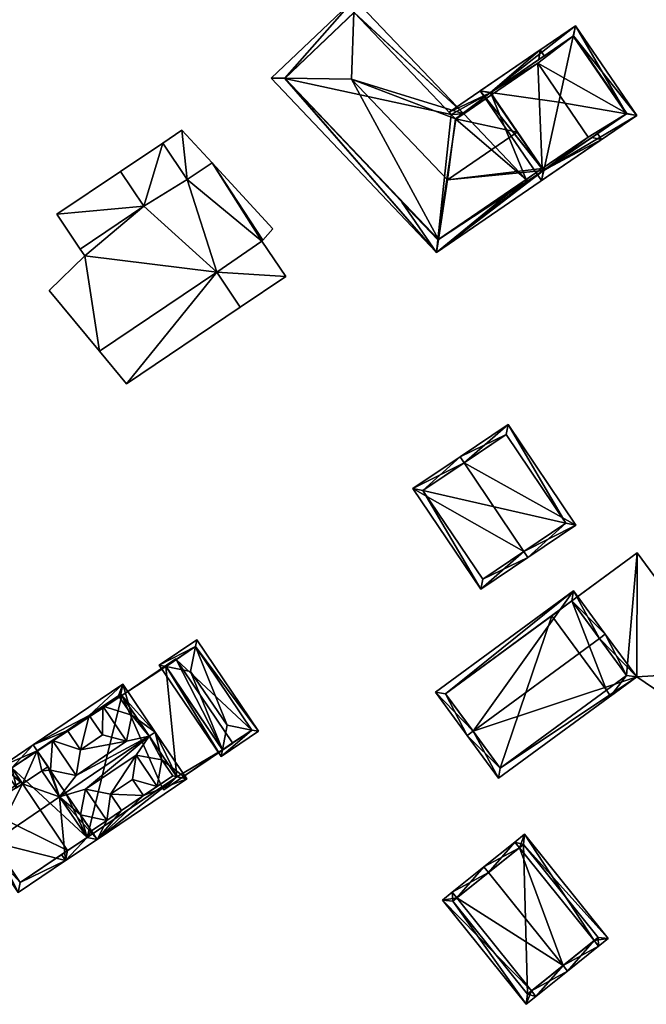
# Model space of a CAD drawing. Header units: inches. Extents: x 2685601 to 2690022, y 1235992 to 1239010.
# Tile 290 of 390: x 2688854 to 2688919, y 1237868 to 1237970. Entities that reach past the tile are written whole.
import ezdxf

# ---------------------------------------------------------------- set-up
doc = ezdxf.new("R2010")
doc.units = ezdxf.units.IN
doc.header["$MEASUREMENT"] = 0
doc.layers.add('Gebaeude Einzelhaus', color=10, linetype='Continuous')

msp = doc.modelspace()

# ---------------------------------------------------------------- meshes
at = {"layer": 'Gebaeude Einzelhaus'}
mesh = msp.add_polyface(dxfattribs=at)
corners = [(2688888.845, 1237972.098, 466.054), (2688880.201, 1237963.871, 466.054), (2688881.634, 1237963.854, 466.47), (2688888.792, 1237970.666, 466.469), (2688888.534, 1237963.77, 468.47), (2688897.355, 1237945.758, 466.029), (2688897.562, 1237947.111, 466.468), (2688898.505, 1237953.293, 468.47), (2688906.838, 1237953.19, 466.054), (2688906.447, 1237953.194, 466.167), (2688900.201, 1237960.165, 466.054), (2688899.336, 1237959.624, 466.459), (2688899.365, 1237959.593, 466.459), (2688906.681, 1237953.355, 466.054), (2688881.614, 1237963.835, 466.459), (2688897.494, 1237947.065, 466.435), (2688898.889, 1237960.1, 466.457), (2688888.81, 1237970.684, 466.459), (2688908.545, 1237966.18, 466.052), (2688908.121, 1237966.799, 466.054), (2688907.981, 1237965.794, 466.371), (2688914.493, 1237957.491, 466.029), (2688914.069, 1237958.11, 466.031), (2688913.49, 1237957.714, 466.358), (2688905.728, 1237958.237, 468.47), (2688903.066, 1237962.127, 466.477), (2688902.925, 1237962.333, 466.371), (2688898.889, 1237960.1, 466.186), (2688898.671, 1237960.329, 466.054), (2688897.494, 1237947.065, 466.429), (2688893.764, 1237951.005, 466.043), (2688908.449, 1237954.263, 466.358), (2688908.308, 1237954.469, 466.468), (2688899.365, 1237959.593, 466.477), (2688900.201, 1237960.165, 454.612), (2688899.365, 1237959.593, 454.612), (2688898.889, 1237960.1, 454.612), (2688888.81, 1237970.684, 454.612), (2688881.614, 1237963.835, 454.612), (2688897.494, 1237947.065, 454.612), (2688906.681, 1237953.355, 454.612), (2688908.308, 1237954.469, 454.612), (2688903.066, 1237962.127, 454.612), (2688907.861, 1237965.409, 454.612), (2688913.103, 1237957.751, 454.612)]
mesh.append_faces([[corners[k] for k in face] for face in [(31, 6, 32), (31, 5, 6), (23, 21, 31), (31, 21, 5), (30, 29, 5), (5, 29, 6), (21, 23, 22), (18, 20, 19), (27, 26, 11), (11, 26, 33), (33, 26, 25), (26, 19, 20), (27, 28, 26), (26, 28, 19), (7, 32, 24), (6, 31, 7), (7, 31, 32), (31, 21, 23), (6, 5, 31), (31, 5, 21), (30, 5, 29), (29, 5, 6), (27, 26, 28), (28, 26, 19), (19, 26, 20), (27, 11, 26), (26, 11, 25), (25, 11, 24), (24, 11, 7), (21, 22, 23), (18, 19, 20), (11, 10, 12), (10, 17, 0), (0, 17, 3), (11, 16, 10), (10, 16, 17), (8, 9, 13), (5, 9, 8), (5, 6, 9), (5, 15, 6), (1, 14, 5), (5, 14, 15), (1, 2, 14), (0, 2, 1), (0, 3, 2), (8, 13, 9), (4, 10, 3), (3, 10, 0), (7, 11, 4), (4, 11, 10), (10, 11, 12), (5, 9, 6), (5, 8, 9), (2, 6, 4), (4, 6, 7), (1, 5, 2), (2, 5, 6), (0, 2, 3), (3, 2, 4), (0, 1, 2)]], dxfattribs={"color": 13})
mesh.append_faces([[corners[k] for k in face] for face in [(42, 40, 34), (42, 41, 40), (42, 43, 41), (41, 43, 44), (33, 12, 11), (34, 10, 42), (42, 10, 25), (25, 10, 33), (33, 10, 12), (32, 13, 41), (41, 13, 40), (6, 9, 32), (32, 9, 13), (39, 35, 40), (40, 35, 34), (37, 36, 38), (38, 36, 39), (39, 36, 35), (9, 40, 13), (9, 39, 40), (9, 6, 39), (39, 6, 29), (29, 6, 15), (14, 29, 15), (14, 38, 29), (29, 38, 39), (2, 38, 14), (3, 37, 2), (2, 37, 38), (3, 17, 37), (27, 17, 16), (27, 37, 17), (27, 36, 37), (11, 27, 16), (27, 35, 36), (11, 12, 27), (27, 12, 35), (10, 35, 12), (10, 34, 35)]], dxfattribs={"color": 41})
mesh = msp.add_polyface(dxfattribs=at)
corners = [(2688908.488, 1237954.29, 468.943), (2688901.883, 1237962.528, 468.588), (2688908.254, 1237953.22, 468.588), (2688902.979, 1237962.37, 468.951), (2688910.036, 1237961.354, 471.29), (2688911.78, 1237969.304, 468.588), (2688911.545, 1237968.234, 468.952), (2688918.151, 1237959.996, 468.588), (2688917.085, 1237960.174, 468.943), (2688908.449, 1237954.263, 468.922), (2688902.925, 1237962.333, 468.922), (2688911.585, 1237968.261, 468.93), (2688917.109, 1237960.191, 468.93), (2688911.585, 1237968.261, 454.612), (2688917.109, 1237960.191, 454.612), (2688902.925, 1237962.333, 454.612), (2688902.925, 1237962.333, 466.371), (2688905.728, 1237958.237, 468.47), (2688908.308, 1237954.469, 466.468), (2688908.449, 1237954.263, 466.358), (2688903.066, 1237962.127, 466.477), (2688903.066, 1237962.127, 454.612), (2688908.308, 1237954.469, 454.612), (2688908.449, 1237954.263, 454.612), (2688913.103, 1237957.751, 454.612), (2688907.861, 1237965.409, 454.612)]
mesh.append_faces([[corners[k] for k in face] for face in [(6, 3, 5), (11, 6, 5), (0, 8, 7), (7, 8, 12), (12, 11, 7), (7, 11, 5), (9, 0, 2), (2, 0, 7), (10, 9, 1), (3, 10, 1), (5, 3, 1), (1, 9, 2), (8, 6, 4), (7, 5, 8), (8, 5, 6), (0, 8, 4), (2, 7, 0), (0, 7, 8), (5, 3, 6), (6, 3, 4), (5, 1, 3), (3, 0, 4), (3, 1, 0), (0, 1, 2)]], dxfattribs={"color": 13})
mesh.append_faces([[corners[k] for k in face] for face in [(14, 25, 13), (13, 25, 15), (15, 25, 21), (14, 24, 25), (14, 23, 24), (24, 23, 22), (14, 19, 23), (19, 0, 9), (12, 8, 14), (14, 8, 19), (19, 8, 0), (19, 22, 23), (19, 18, 22), (20, 16, 21), (21, 16, 15), (17, 10, 20), (20, 10, 16), (19, 9, 18), (18, 9, 17), (17, 9, 10), (13, 6, 11), (13, 16, 6), (6, 16, 3), (3, 16, 10), (13, 15, 16), (11, 12, 13), (13, 12, 14)]], dxfattribs={"color": 41})
mesh = msp.add_polyface(dxfattribs=at)
corners = [(2688867.004, 1237950.57, 467.722), (2688868.958, 1237957.124, 467.722), (2688864.578, 1237954.183, 467.722), (2688871.508, 1237953.329, 467.722), (2688860.866, 1237945.405, 467.722), (2688860.383, 1237946.124, 467.722), (2688874.569, 1237943.72, 467.722), (2688862.384, 1237935.535, 467.722), (2688857.176, 1237941.829, 467.722), (2688881.738, 1237943.26, 467.722), (2688877.01, 1237940.085, 467.722), (2688879.258, 1237946.953, 467.722), (2688874.076, 1237955.054, 467.722), (2688879.342, 1237947.047, 467.722), (2688880.375, 1237948.211, 467.722), (2688865.189, 1237932.145, 465.446), (2688877.01, 1237940.085, 465.446), (2688874.569, 1237943.72, 465.446), (2688862.384, 1237935.535, 465.446), (2688871.508, 1237953.329, 465.446), (2688870.944, 1237958.458, 465.446), (2688868.958, 1237957.124, 465.446), (2688874.076, 1237955.054, 465.446), (2688867.004, 1237950.57, 465.446), (2688864.578, 1237954.182, 465.446), (2688857.958, 1237949.736, 465.446), (2688860.383, 1237946.124, 465.446), (2688864.578, 1237954.183, 452.536), (2688868.958, 1237957.124, 452.536), (2688860.383, 1237946.124, 452.536), (2688860.866, 1237945.405, 452.536), (2688857.176, 1237941.829, 452.536), (2688862.384, 1237935.535, 452.536), (2688877.01, 1237940.085, 452.536), (2688881.738, 1237943.26, 452.536), (2688879.258, 1237946.953, 452.536), (2688879.342, 1237947.047, 452.536), (2688880.375, 1237948.211, 452.536), (2688874.076, 1237955.054, 452.536), (2688874.569, 1237943.72, 452.536), (2688867.004, 1237950.57, 452.536), (2688871.508, 1237953.329, 452.536), (2688870.944, 1237958.458, 452.536), (2688857.958, 1237949.736, 452.536), (2688865.189, 1237932.145, 452.536)]
mesh.append_faces([[corners[k] for k in face] for face in [(23, 25, 26), (23, 24, 25), (22, 20, 19), (19, 20, 21), (15, 17, 18), (15, 16, 17), (12, 13, 14), (3, 11, 12), (12, 11, 13), (3, 6, 11), (11, 6, 9), (9, 6, 10), (6, 4, 7), (7, 4, 8), (3, 0, 6), (6, 0, 4), (4, 0, 5), (3, 1, 0), (0, 1, 2)]], dxfattribs={"color": 13})
mesh.append_faces([[corners[k] for k in face] for face in [(32, 39, 44), (44, 39, 33), (27, 40, 43), (43, 40, 29), (38, 41, 42), (42, 41, 28), (22, 38, 20), (20, 38, 42), (15, 33, 16), (15, 44, 33), (18, 44, 15), (18, 32, 44), (25, 29, 26), (25, 43, 29), (27, 43, 24), (24, 43, 25), (20, 42, 21), (21, 42, 28), (39, 34, 33), (39, 35, 34), (35, 38, 36), (36, 38, 37), (39, 41, 35), (35, 41, 38), (39, 40, 41), (41, 40, 28), (28, 40, 27), (39, 30, 40), (40, 30, 29), (39, 32, 30), (30, 32, 31), (1, 3, 21), (21, 3, 19), (22, 19, 12), (12, 19, 3), (14, 22, 12), (14, 37, 22), (22, 37, 38), (13, 37, 14), (13, 36, 37), (11, 36, 13), (11, 35, 36), (9, 34, 11), (11, 34, 35), (16, 9, 10), (16, 34, 9), (16, 33, 34), (10, 6, 16), (16, 6, 17), (6, 7, 17), (17, 7, 18), (8, 18, 7), (8, 31, 18), (18, 31, 32), (4, 30, 8), (8, 30, 31), (26, 4, 5), (26, 30, 4), (26, 29, 30), (5, 0, 26), (26, 0, 23), (0, 24, 23), (0, 2, 24), (2, 21, 24), (24, 21, 27), (27, 21, 28), (2, 1, 21)]], dxfattribs={"color": 41})
mesh = msp.add_polyface(dxfattribs=at)
corners = [(2688906.433, 1237914.736, 469.453), (2688901.955, 1237910.818, 464.398), (2688906.851, 1237914.114, 469.453), (2688894.92, 1237921.27, 464.398), (2688900.237, 1237923.944, 469.453), (2688899.818, 1237924.566, 469.453), (2688911.826, 1237917.461, 464.398), (2688904.793, 1237927.914, 464.398), (2688902.159, 1237911.859, 465.041), (2688895.961, 1237921.066, 465.04), (2688910.785, 1237917.665, 465.03), (2688904.589, 1237926.873, 465.031), (2688904.589, 1237926.873, 452.849), (2688910.785, 1237917.665, 452.849), (2688895.961, 1237921.066, 452.849), (2688902.159, 1237911.859, 452.849)]
mesh.append_faces([[corners[k] for k in face] for face in [(4, 9, 5), (11, 4, 5), (5, 9, 3), (10, 11, 7), (7, 11, 5), (6, 10, 7), (8, 0, 2), (2, 0, 10), (2, 10, 6), (9, 8, 1), (3, 9, 1), (1, 8, 2), (4, 7, 5), (2, 6, 0), (0, 6, 4), (4, 6, 7), (3, 4, 5), (3, 0, 4), (3, 1, 0), (0, 1, 2)]], dxfattribs={"color": 13})
mesh.append_faces([[corners[k] for k in face] for face in [(13, 15, 14), (13, 14, 12), (8, 15, 0), (10, 15, 13), (0, 15, 10), (14, 15, 9), (9, 15, 8), (4, 14, 9), (12, 14, 11), (11, 14, 4), (13, 12, 10), (10, 12, 11)]], dxfattribs={"color": 41})
mesh = msp.add_polyface(dxfattribs=at)
corners = [(2688927.223, 1237902.263, 459.309), (2688918.134, 1237901.711, 459.309), (2688922.474, 1237898.775, 459.309), (2688918.179, 1237914.58, 459.309), (2688917.085, 1237901.873, 459.309), (2688915.425, 1237899.723, 459.309), (2688911.416, 1237909.593, 459.309), (2688909.303, 1237908.061, 459.309), (2688909.312, 1237908.048, 459.309), (2688914.981, 1237900.328, 459.309), (2688909.312, 1237908.048, 452.127), (2688909.303, 1237908.061, 452.127), (2688914.981, 1237900.328, 452.127), (2688915.425, 1237899.723, 452.127), (2688918.134, 1237901.711, 452.127), (2688922.474, 1237898.775, 452.127), (2688927.223, 1237902.263, 452.127), (2688918.179, 1237914.58, 452.127), (2688917.085, 1237901.873, 452.127), (2688911.416, 1237909.593, 452.127)]
mesh.append_faces([[corners[k] for k in face] for face in [(5, 4, 9), (6, 7, 8), (4, 3, 6), (6, 3, 7), (5, 1, 4), (4, 1, 3), (3, 1, 0), (0, 1, 2)]], dxfattribs={"color": 13})
mesh.append_faces([[corners[k] for k in face] for face in [(14, 16, 15), (14, 17, 16), (17, 19, 11), (11, 19, 10), (14, 18, 17), (17, 18, 19), (14, 13, 18), (18, 13, 12), (7, 3, 11), (11, 3, 17), (3, 0, 17), (17, 0, 16), (0, 2, 16), (16, 2, 15), (2, 1, 15), (15, 1, 14), (1, 5, 14), (14, 5, 13), (13, 5, 12), (12, 5, 9), (8, 7, 10), (10, 7, 11)]], dxfattribs={"color": 41})
mesh = msp.add_polyface(dxfattribs=at)
corners = [(2688914.271, 1237905.705, 465.124), (2688918.134, 1237901.711, 461.711), (2688914.875, 1237906.149, 465.124), (2688901.156, 1237896.075, 465.124), (2688903.809, 1237891.194, 461.711), (2688900.551, 1237895.631, 465.124), (2688911.576, 1237910.641, 461.711), (2688897.253, 1237900.124, 461.711), (2688917.085, 1237901.873, 462.177), (2688903.97, 1237892.243, 462.176), (2688911.416, 1237909.593, 462.17), (2688898.301, 1237899.963, 462.17), (2688917.085, 1237901.873, 459.309), (2688911.416, 1237909.593, 459.309), (2688909.312, 1237908.048, 459.309), (2688898.301, 1237899.963, 452.127), (2688909.312, 1237908.048, 452.127), (2688903.97, 1237892.243, 452.127), (2688914.981, 1237900.328, 459.309), (2688914.981, 1237900.328, 452.127), (2688911.416, 1237909.593, 452.127), (2688917.085, 1237901.873, 452.127)]
mesh.append_faces([[corners[k] for k in face] for face in [(3, 9, 5), (11, 3, 5), (5, 9, 4), (7, 11, 5), (10, 11, 6), (6, 11, 7), (0, 10, 2), (8, 0, 2), (2, 10, 6), (1, 9, 8), (4, 9, 1), (1, 8, 2), (3, 7, 5), (2, 6, 0), (0, 6, 3), (3, 6, 7), (4, 3, 5), (4, 1, 3), (3, 1, 0), (0, 1, 2)]], dxfattribs={"color": 13})
mesh.append_faces([[corners[k] for k in face] for face in [(16, 17, 15), (16, 19, 17), (16, 20, 19), (19, 20, 21), (8, 18, 12), (18, 17, 19), (8, 9, 18), (18, 9, 17), (3, 11, 9), (9, 11, 17), (17, 11, 15), (15, 14, 16), (14, 10, 13), (15, 11, 14), (14, 11, 10), (10, 0, 13), (13, 0, 12), (12, 0, 8)]], dxfattribs={"color": 41})
mesh = msp.add_polyface(dxfattribs=at)
corners = [(2688869.302, 1237902.787, 458.805), (2688875.016, 1237893.441, 458.424), (2688875.148, 1237894.138, 458.804), (2688868.605, 1237902.925, 458.424), (2688871.843, 1237902.284, 460.194), (2688875.629, 1237896.685, 460.194), (2688872.348, 1237904.852, 458.801), (2688872.485, 1237905.548, 458.424), (2688878.2, 1237896.196, 458.801), (2688878.896, 1237896.064, 458.424), (2688869.299, 1237902.791, 458.801), (2688875.15, 1237894.135, 458.801), (2688872.351, 1237904.854, 458.799), (2688878.203, 1237896.198, 458.798), (2688872.351, 1237904.854, 448.466), (2688878.203, 1237896.198, 448.466), (2688870.359, 1237903.507, 458.171), (2688870.359, 1237903.507, 448.466), (2688869.299, 1237902.791, 458.171), (2688875.15, 1237894.135, 458.171), (2688876.21, 1237894.851, 458.171), (2688876.21, 1237894.851, 448.466), (2688875.15, 1237894.135, 448.466), (2688869.299, 1237902.791, 448.466)]
mesh.append_faces([[corners[k] for k in face] for face in [(12, 6, 7), (9, 8, 13), (13, 12, 9), (9, 12, 7), (11, 8, 1), (2, 11, 1), (0, 2, 1), (1, 8, 9), (10, 0, 3), (6, 10, 3), (7, 6, 3), (3, 0, 1), (9, 6, 8), (8, 6, 5), (5, 6, 4), (9, 7, 6), (2, 8, 5), (2, 1, 8), (8, 1, 9), (6, 0, 4), (7, 3, 6), (6, 3, 0), (0, 2, 4), (4, 2, 5), (3, 1, 0), (0, 1, 2)]], dxfattribs={"color": 13})
mesh.append_faces([[corners[k] for k in face] for face in [(21, 17, 15), (15, 17, 14), (21, 22, 17), (17, 22, 23), (15, 20, 21), (20, 11, 19), (20, 8, 11), (15, 13, 20), (20, 13, 8), (19, 0, 18), (18, 0, 10), (11, 2, 19), (19, 2, 0), (6, 16, 10), (10, 16, 18), (16, 14, 17), (6, 12, 16), (16, 12, 14), (12, 13, 14), (14, 13, 15)]], dxfattribs={"color": 41})
mesh = msp.add_polyface(dxfattribs=at)
corners = [(2688869.299, 1237902.791, 458.171), (2688864.704, 1237899.788, 458.171), (2688870.415, 1237891.34, 458.171), (2688870.311, 1237903.578, 458.171), (2688869.065, 1237889.976, 458.171), (2688868.856, 1237890.286, 458.171), (2688875.15, 1237894.135, 458.171), (2688876.231, 1237894.82, 458.171), (2688876.21, 1237894.851, 458.171), (2688870.359, 1237903.507, 458.171), (2688876.231, 1237894.82, 448.466), (2688876.21, 1237894.851, 448.466), (2688870.311, 1237903.578, 448.466), (2688870.359, 1237903.507, 448.466), (2688864.704, 1237899.788, 448.466), (2688868.856, 1237890.286, 448.466), (2688869.065, 1237889.976, 448.466), (2688869.299, 1237902.791, 448.466), (2688870.415, 1237891.34, 448.466), (2688875.15, 1237894.135, 448.466)]
mesh.append_faces([[corners[k] for k in face] for face in [(3, 0, 9), (6, 7, 8), (6, 4, 7), (0, 2, 6), (6, 2, 4), (4, 2, 5), (3, 1, 0), (0, 1, 2)]], dxfattribs={"color": 13})
mesh.append_faces([[corners[k] for k in face] for face in [(18, 16, 15), (18, 19, 16), (16, 19, 10), (10, 19, 11), (12, 17, 14), (14, 17, 18), (18, 17, 19), (12, 13, 17), (7, 4, 10), (10, 4, 16), (16, 4, 15), (15, 4, 5), (12, 14, 3), (3, 14, 1), (12, 9, 13), (12, 3, 9), (7, 10, 8), (8, 10, 11)]], dxfattribs={"color": 41})
mesh = msp.add_polyface(dxfattribs=at)
corners = [(2688861.344, 1237897.701, 460.097), (2688864.82, 1237900.955, 459.561), (2688855.516, 1237894.666, 459.561), (2688865.747, 1237897.734, 461.838), (2688868.191, 1237895.969, 463.86), (2688864.381, 1237899.754, 460.097), (2688855.936, 1237894.045, 460.096), (2688852.253, 1237892.46, 459.561), (2688859.07, 1237896.163, 460.096), (2688854.413, 1237890.604, 461.523), (2688853.792, 1237890.184, 461.523), (2688856.434, 1237891.969, 461.524), (2688857.302, 1237892.024, 461.838), (2688858.266, 1237889.259, 463.86), (2688857.056, 1237892.389, 461.524), (2688859.984, 1237891.489, 463.228), (2688867.57, 1237895.549, 463.86), (2688865.216, 1237895.026, 463.228), (2688860.436, 1237894.144, 461.838), (2688862.71, 1237895.681, 461.838), (2688861.111, 1237885.05, 460.114), (2688858.889, 1237882.643, 459.561), (2688862.153, 1237884.849, 459.561), (2688859.09, 1237883.684, 460.114), (2688858.469, 1237883.264, 460.114), (2688866.961, 1237889.391, 460.35), (2688871.456, 1237891.139, 459.561), (2688861.554, 1237885.735, 460.349), (2688863.145, 1237886.813, 460.351), (2688864.688, 1237887.854, 460.349), (2688868.869, 1237893.117, 461.838), (2688869.999, 1237891.445, 460.35), (2688860.959, 1237890.046, 463.228), (2688866.192, 1237893.583, 463.228), (2688860.423, 1237887.407, 461.838), (2688863.557, 1237889.527, 461.838), (2688865.831, 1237891.063, 461.838), (2688857.528, 1237895.121, 463.228), (2688859.07, 1237896.164, 461.838), (2688863.145, 1237886.813, 463.228), (2688864.688, 1237887.854, 461.838), (2688855.936, 1237894.045, 461.838), (2688861.554, 1237885.735, 461.838), (2688862.76, 1237898.659, 463.228), (2688864.381, 1237899.754, 461.838), (2688868.378, 1237890.349, 463.228), (2688869.999, 1237891.445, 461.838), (2688861.344, 1237897.701, 461.838), (2688866.961, 1237889.391, 461.838), (2688864.619, 1237899.914, 460.097), (2688853.294, 1237892.259, 460.096), (2688870.415, 1237891.34, 460.114), (2688864.704, 1237899.788, 458.171), (2688864.619, 1237899.914, 448.466), (2688870.415, 1237891.34, 458.171), (2688864.704, 1237899.788, 448.466), (2688853.294, 1237892.259, 448.466), (2688853.294, 1237892.259, 460.061), (2688854.256, 1237890.835, 461.205), (2688868.856, 1237890.286, 458.171), (2688861.111, 1237885.05, 448.466), (2688859.09, 1237883.684, 448.466), (2688868.856, 1237890.286, 448.466), (2688870.415, 1237891.34, 448.466)]
mesh.append_faces([[corners[k] for k in face] for face in [(22, 51, 26), (26, 51, 4), (4, 51, 16), (22, 20, 51), (22, 21, 20), (20, 21, 23), (23, 21, 24), (2, 50, 7), (7, 50, 10), (10, 50, 9), (2, 6, 50), (2, 8, 6), (1, 0, 2), (2, 0, 8), (1, 5, 0), (4, 49, 1), (1, 49, 5), (4, 16, 49), (48, 45, 36), (36, 45, 33), (19, 43, 47), (19, 17, 43), (45, 30, 33), (45, 46, 30), (43, 3, 44), (43, 17, 3), (42, 39, 34), (34, 39, 32), (12, 37, 41), (12, 15, 37), (39, 35, 32), (39, 40, 35), (37, 18, 38), (37, 15, 18), (35, 25, 36), (33, 35, 36), (25, 35, 29), (33, 32, 35), (20, 27, 34), (32, 13, 34), (34, 13, 20), (30, 16, 33), (33, 16, 32), (32, 16, 13), (30, 4, 16), (25, 26, 31), (31, 26, 30), (30, 26, 4), (27, 22, 28), (22, 25, 29), (28, 22, 29), (22, 27, 20), (25, 22, 26), (24, 21, 23), (23, 21, 20), (20, 21, 22), (0, 18, 19), (19, 18, 17), (17, 18, 15), (0, 8, 18), (17, 16, 3), (16, 17, 15), (3, 16, 4), (12, 13, 15), (15, 13, 16), (14, 11, 12), (11, 14, 6), (12, 11, 13), (6, 9, 11), (6, 7, 9), (9, 7, 10), (0, 2, 8), (8, 2, 6), (6, 2, 7), (5, 1, 0), (1, 5, 3), (1, 3, 4), (0, 1, 2)]], dxfattribs={"color": 13})
mesh.append_faces([[corners[k] for k in face] for face in [(55, 56, 53), (55, 60, 56), (56, 60, 61), (55, 62, 60), (55, 63, 62), (59, 60, 62), (60, 23, 61), (59, 20, 60), (60, 20, 23), (54, 51, 59), (59, 51, 20), (9, 50, 58), (58, 50, 57), (6, 57, 50), (8, 56, 6), (6, 56, 57), (5, 53, 0), (0, 53, 8), (8, 53, 56), (5, 49, 53), (53, 52, 55), (52, 16, 54), (54, 16, 51), (53, 49, 52), (52, 49, 16), (48, 46, 45), (25, 31, 48), (48, 31, 46), (25, 48, 36), (0, 19, 47), (0, 44, 5), (0, 47, 44), (44, 47, 43), (5, 44, 3), (31, 30, 46), (28, 40, 39), (28, 29, 40), (27, 28, 42), (42, 28, 39), (27, 42, 34), (12, 41, 14), (14, 41, 6), (41, 8, 6), (41, 38, 8), (41, 37, 38), (8, 38, 18), (29, 35, 40)]], dxfattribs={"color": 41})
mesh = msp.add_polyface(dxfattribs=at)
corners = [(2688849.34, 1237887.512, 461.205), (2688847.336, 1237889.136, 459.561), (2688848.719, 1237887.093, 461.205), (2688852.253, 1237892.46, 459.561), (2688854.256, 1237890.835, 461.205), (2688853.294, 1237892.259, 460.061), (2688855.516, 1237894.666, 459.561), (2688855.936, 1237894.045, 460.06), (2688850.708, 1237884.15, 465.249), (2688851.329, 1237884.57, 465.249), (2688854.413, 1237890.604, 461.523), (2688858.266, 1237889.259, 465.249), (2688857.056, 1237892.389, 461.524), (2688858.888, 1237889.679, 465.249), (2688856.434, 1237891.969, 461.524), (2688853.973, 1237879.32, 459.561), (2688858.889, 1237882.643, 459.561), (2688862.153, 1237884.849, 459.561), (2688854.174, 1237880.361, 460.293), (2688861.111, 1237885.05, 460.293), (2688848.378, 1237888.935, 460.061), (2688858.266, 1237889.259, 463.86), (2688861.111, 1237885.05, 460.114), (2688853.294, 1237892.259, 448.466), (2688848.378, 1237888.935, 448.466), (2688854.174, 1237880.361, 448.466), (2688859.09, 1237883.684, 460.114), (2688859.09, 1237883.684, 448.466)]
mesh.append_faces([[corners[k] for k in face] for face in [(5, 6, 7), (5, 3, 6), (5, 20, 3), (3, 20, 1), (1, 20, 2), (2, 20, 0), (13, 11, 12), (12, 11, 14), (16, 19, 17), (17, 19, 13), (13, 19, 11), (15, 18, 16), (16, 18, 19), (15, 8, 18), (18, 8, 9), (2, 0, 8), (8, 0, 9), (11, 17, 13), (9, 16, 11), (11, 16, 17), (8, 15, 9), (9, 15, 16), (0, 10, 4), (10, 11, 14), (14, 11, 12), (12, 11, 13), (0, 9, 10), (10, 9, 11), (2, 8, 0), (0, 8, 9), (3, 5, 6), (6, 5, 7), (3, 4, 5), (3, 0, 4), (3, 1, 0), (0, 1, 2)]], dxfattribs={"color": 13})
mesh.append_faces([[corners[k] for k in face] for face in [(25, 24, 27), (27, 24, 23), (26, 25, 27), (26, 18, 25), (26, 19, 18), (26, 22, 19), (0, 18, 9), (0, 25, 18), (0, 24, 25), (0, 20, 24), (5, 23, 20), (20, 23, 24), (11, 21, 14), (11, 19, 21), (21, 19, 22)]], dxfattribs={"color": 41})
mesh = msp.add_polyface(dxfattribs=at)
corners = [(2688907.209, 1237869.115, 465.993), (2688906.678, 1237867.726, 463.718), (2688907.679, 1237868.53, 465.993), (2688897.988, 1237878.546, 463.718), (2688899.459, 1237878.766, 465.993), (2688898.989, 1237879.351, 465.993), (2688902.269, 1237881.986, 469.153), (2688910.49, 1237871.749, 469.153), (2688902.739, 1237881.401, 469.153), (2688910.959, 1237871.164, 469.153), (2688914.178, 1237873.748, 465.993), (2688913.709, 1237874.333, 465.993), (2688905.957, 1237883.985, 465.993), (2688905.488, 1237884.57, 465.993), (2688915.179, 1237874.551, 463.718), (2688906.489, 1237885.374, 463.718), (2688906.793, 1237868.78, 465.046), (2688899.041, 1237878.431, 465.044), (2688914.124, 1237874.666, 465.048), (2688906.374, 1237884.32, 465.047), (2688914.124, 1237874.666, 450.207), (2688906.793, 1237868.78, 450.207), (2688906.374, 1237884.32, 450.207), (2688899.041, 1237878.431, 450.207)]
mesh.append_faces([[corners[k] for k in face] for face in [(4, 17, 5), (8, 4, 5), (5, 17, 3), (6, 8, 5), (12, 8, 13), (19, 12, 13), (13, 8, 6), (15, 19, 13), (18, 19, 14), (14, 19, 15), (11, 18, 10), (10, 18, 14), (7, 11, 9), (9, 11, 10), (2, 16, 0), (0, 7, 2), (2, 7, 9), (17, 16, 1), (3, 17, 1), (1, 16, 2), (11, 15, 12), (12, 15, 13), (10, 14, 11), (11, 14, 15), (7, 12, 8), (8, 12, 6), (6, 12, 13), (7, 11, 12), (9, 10, 7), (7, 10, 11), (7, 0, 9), (9, 0, 2), (6, 4, 8), (8, 4, 7), (7, 4, 0), (6, 5, 4), (3, 4, 5), (3, 0, 4), (3, 1, 0), (0, 1, 2)]], dxfattribs={"color": 13})
mesh.append_faces([[corners[k] for k in face] for face in [(20, 21, 22), (22, 21, 23), (16, 17, 21), (21, 17, 23), (12, 4, 8), (12, 17, 4), (17, 22, 23), (12, 19, 17), (17, 19, 22), (19, 20, 22), (19, 18, 20), (18, 16, 20), (20, 16, 21), (7, 0, 11), (11, 0, 18), (18, 0, 16)]], dxfattribs={"color": 41})

doc.saveas('drawing.dxf')
